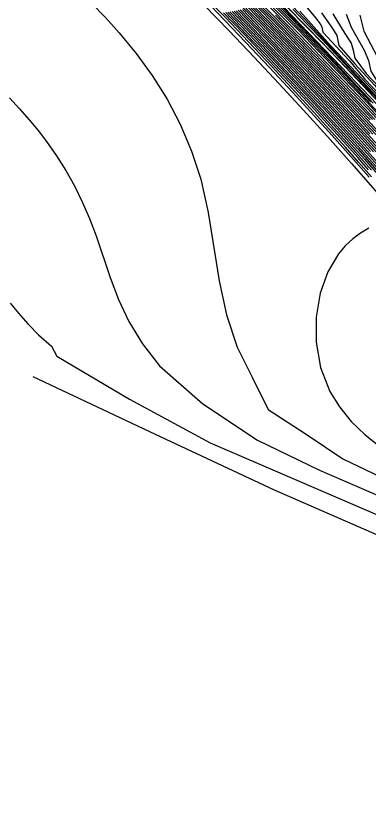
# Model space of a CAD drawing. Extents: x 2356077 to 2359823, y 225951 to 227822.
# Drawn here: x 2357942.4 to 2357968.7, y 226096.2 to 226154.6 of the extents above; entities that cross this region are included whole.
import ezdxf

# ---------------------------------------------------------------- set-up
doc = ezdxf.new("R2010")
doc.units = 0
for name, color, linetype in [('DTM Contours Major', 7, 'Continuous'), ('DTM Contours Minor', 7, 'Continuous'), ('Exist DTM Breakline', 7, 'Continuous'), ('Exist DTM Breakline Underwater', 7, 'Continuous'), ('PH Exist DTM Point', 7, 'Continuous')]:
    doc.layers.add(name, color=color, linetype=linetype)

msp = doc.modelspace()

# ---------------------------------------------------------------- linework, layer by layer
at = {"layer": 'DTM Contours Major'}
for points in [[(2357966.069, 226154.779), (2357966.973, 226153.32), (2357967.424, 226152.599), (2357967.58, 226152.063), (2357967.704, 226151.466), (2357968.556, 226150.334), (2357974.506, 226144.062), (2357974.919, 226144.455), (2357975.272, 226144.907), (2357975.668, 226145.16), (2357976.506, 226146.235), (2357976.999, 226146.303), (2357979.333, 226144.448), (2357980.737, 226143.901), (2357981.324, 226143.701), (2357982.217, 226142.991), (2357983.673, 226143.085), (2357986.687, 226145.591), (2357988.911, 226147.089), (2357990.944, 226149.014), (2357992.827, 226151.012), (2357994.245, 226153.227), (2357998.383, 226156.766)], [(2357968.943, 226142.649), (2357967.992, 226143.734), (2357967.006, 226144.848), (2357965.979, 226145.994), (2357964.908, 226147.177), (2357963.261, 226148.973), (2357961.544, 226150.82), (2357959.792, 226152.683), (2357958.039, 226154.527), (2357956.32, 226156.317)], [(2357959.065, 226156.329), (2357961.095, 226154.233), (2357963.113, 226152.13), (2357965.144, 226149.996), (2357967.154, 226147.863), (2357968.12, 226146.83), (2357969.052, 226145.824)], [(2357959.974, 226156.347), (2357961.675, 226154.6), (2357964.217, 226151.96), (2357966.65, 226149.407), (2357967.847, 226148.141), (2357969.012, 226146.902)], [(2357960.904, 226156.366), (2357962.907, 226154.316), (2357964.249, 226152.928), (2357965.687, 226151.429), (2357967.139, 226149.902), (2357968.584, 226148.366), (2357970.002, 226146.842)], [(2357958.563, 226154.942), (2357959.921, 226153.525), (2357961.271, 226152.109), (2357962.59, 226150.715), (2357964.49, 226148.688), (2357965.708, 226147.375), (2357966.866, 226146.111), (2357968.156, 226144.68), (2357969.576, 226143.078)], [(2357959.328, 226155.104), (2357961.684, 226152.649), (2357963.974, 226150.239), (2357965.64, 226148.468), (2357967.216, 226146.774), (2357968.703, 226145.15), (2357969.955, 226143.758)], [(2357963.089, 226155.11), (2357964.181, 226153.984), (2357965.24, 226152.883), (2357966.267, 226151.803), (2357967.265, 226150.738), (2357968.238, 226149.686), (2357970.255, 226147.478)], [(2357941.988, 226148.511), (2357942.729, 226147.7), (2357943.435, 226146.893), (2357944.105, 226146.08), (2357944.74, 226145.256), (2357945.484, 226144.197), (2357946.173, 226143.1), (2357946.812, 226141.961), (2357947.4, 226140.774), (2357947.941, 226139.533), (2357948.436, 226138.233), (2357949.478, 226135.137), (2357950.097, 226133.514), (2357950.878, 226131.867), (2357951.893, 226130.212), (2357953.166, 226128.564), (2357956.394, 226125.735), (2357960.458, 226123.034), (2357965.064, 226120.795), (2357979.778, 226114.449)]]:
    msp.add_lwpolyline(points, dxfattribs=at)
at = {"layer": 'DTM Contours Minor'}
for points in [[(2357963.615, 226154.966), (2357964.645, 226153.817), (2357965.905, 226152.418), (2357970.7, 226147.364), (2357971.867, 226146.184), (2357974.235, 226143.811), (2357974.852, 226143.575), (2357975.09, 226143.881), (2357975.542, 226144.206), (2357975.79, 226144.524), (2357976.124, 226144.387), (2357978.738, 226142.309), (2357980.278, 226141.403), (2357981.325, 226141.088), (2357982.437, 226140.204), (2357983.521, 226138.924), (2358002.237, 226157.036)], [(2357964.064, 226155.353), (2357964.768, 226154.468), (2357965.119, 226154.02), (2357965.243, 226153.816), (2357965.329, 226153.399), (2357967.293, 226151.288), (2357968.456, 226149.913), (2357971.035, 226147.191), (2357972.192, 226146.109), (2357974.387, 226143.83), (2357974.871, 226143.864), (2357975.119, 226144.182), (2357975.124, 226144.04), (2357975.735, 226144.717), (2357976.028, 226145.094), (2357976.413, 226145.028), (2357978.999, 226142.972), (2357980.548, 226142.324), (2357981.313, 226141.968), (2357982.38, 226141.12), (2357983.361, 226139.923), (2358000.953, 226156.946)], [(2357965.223, 226154.856), (2357966.032, 226153.683), (2357966.364, 226153.167), (2357966.519, 226152.42), (2357967.711, 226151.045), (2357969.187, 226149.449), (2357970.225, 226148.276), (2357971.303, 226147.184), (2357972.841, 226145.639), (2357974.448, 226143.945), (2357974.891, 226144.155), (2357975.191, 226144.539), (2357975.266, 226144.414), (2357975.917, 226145.216), (2357976.264, 226145.66), (2357976.69, 226145.678), (2357979.17, 226143.707), (2357980.689, 226143.145), (2357981.316, 226142.837), (2357982.31, 226142.047), (2357983.2, 226140.921), (2357999.668, 226156.856)], [(2357967.063, 226154.745), (2357967.437, 226153.778), (2357968.413, 226152.057), (2357968.727, 226151.292), (2357968.889, 226150.513), (2357969.513, 226149.504), (2357974.5, 226144.249), (2357974.943, 226144.75), (2357975.342, 226145.261), (2357975.827, 226145.629), (2357976.741, 226146.801), (2357977.272, 226146.957), (2357979.422, 226145.248), (2357980.745, 226144.738), (2357981.3, 226144.591), (2357982.123, 226143.937), (2357983.433, 226144.006), (2357986.217, 226146.491), (2357988.245, 226147.882), (2357990.153, 226149.57), (2357991.824, 226151.464), (2357993.324, 226153.578), (2357997.098, 226156.676)], [(2357968.067, 226154.664), (2357968.373, 226153.481), (2357969.413, 226151.487), (2357969.867, 226150.557), (2357970.066, 226149.595), (2357970.49, 226148.654), (2357974.486, 226144.442), (2357974.971, 226145.05), (2357975.404, 226145.605), (2357975.975, 226146.083), (2357976.977, 226147.368), (2357977.548, 226147.608), (2357979.516, 226146.043), (2357980.756, 226145.563), (2357981.28, 226145.477), (2357982.03, 226144.881), (2357983.213, 226144.946), (2357985.755, 226147.364), (2357987.589, 226148.651), (2357989.312, 226150.188), (2357990.827, 226151.901), (2357992.506, 226153.939), (2357995.813, 226156.586)], [(2357968.771, 226142.604), (2357967.806, 226143.701), (2357966.809, 226144.823), (2357965.773, 226145.975), (2357964.692, 226147.164), (2357963.058, 226148.938), (2357961.343, 226150.776), (2357959.57, 226152.661), (2357955.945, 226156.484)], [(2357958.336, 226156.318), (2357960.627, 226153.948), (2357962.897, 226151.572), (2357964.885, 226149.472), (2357966.583, 226147.661), (2357968.187, 226145.927), (2357969.568, 226144.409)], [(2357958.519, 226156.32), (2357960.744, 226154.019), (2357962.951, 226151.712), (2357964.951, 226149.602), (2357966.727, 226147.71), (2357968.404, 226145.9), (2357969.798, 226144.369)], [(2357959.246, 226156.332), (2357961.212, 226154.305), (2357963.166, 226152.271), (2357965.206, 226150.129), (2357967.295, 226147.916), (2357968.3, 226146.842), (2357969.268, 226145.799)], [(2357959.609, 226156.34), (2357961.444, 226154.451), (2357963.27, 226152.554), (2357965.326, 226150.401), (2357967.575, 226148.024), (2357968.659, 226146.869), (2357969.702, 226145.75)], [(2357959.791, 226156.343), (2357961.56, 226154.524), (2357964.202, 226151.778), (2357966.559, 226149.303), (2357967.715, 226148.08), (2357968.84, 226146.883)], [(2357960.335, 226156.36), (2357962.672, 226153.959), (2357964.234, 226152.34), (2357966.836, 226149.619), (2357968.126, 226148.259), (2357969.387, 226146.921)], [(2357960.525, 226156.362), (2357962.759, 226154.073), (2357964.254, 226152.527), (2357965.599, 226151.128), (2357966.951, 226149.714), (2357968.291, 226148.302), (2357969.601, 226146.911)], [(2357960.697, 226156.413), (2357962.8, 226154.273), (2357963.5, 226153.554), (2357966.937, 226149.956), (2357968.341, 226148.478), (2357969.695, 226147.004)], [(2357961.151, 226156.295), (2357963.052, 226154.342), (2357964.328, 226153.018), (2357965.84, 226151.436), (2357967.361, 226149.831), (2357968.862, 226148.231)], [(2357961.415, 226156.195), (2357963.191, 226154.357), (2357964.381, 226153.111), (2357965.961, 226151.444), (2357967.539, 226149.763), (2357969.072, 226148.122)], [(2357948.076, 226155.569), (2357949.124, 226154.495), (2357950.156, 226153.357), (2357951.412, 226151.829), (2357952.607, 226150.185), (2357953.713, 226148.424), (2357954.703, 226146.548), (2357955.549, 226144.557), (2357956.224, 226142.452), (2357956.768, 226139.99), (2357957.61, 226134.887), (2357958.152, 226132.365), (2357958.939, 226129.944), (2357960.092, 226127.684), (2357961.245, 226125.32), (2357964.156, 226123.433), (2357966.807, 226121.641), (2357969.678, 226120.273)], [(2357960.379, 226155.358), (2357962.275, 226153.395), (2357964.159, 226151.427), (2357966.362, 226149.109), (2357968.479, 226146.855), (2357969.485, 226145.775)], [(2357961.854, 226155.893), (2357967.224, 226150.256), (2357973.011, 226144.189)], [(2357962.478, 226155.495), (2357964.176, 226153.756), (2357965.838, 226152.04), (2357967.439, 226150.375), (2357968.951, 226148.788)], [(2357968.721, 226143.158), (2357967.92, 226144.072), (2357967.102, 226144.995), (2357965.88, 226146.356), (2357964.694, 226147.658), (2357963.861, 226148.561), (2357962.457, 226150.069), (2357960.979, 226151.642), (2357959.455, 226153.247), (2357957.918, 226154.853)], [(2357968.947, 226143.123), (2357968.175, 226144.003), (2357967.388, 226144.891), (2357966.149, 226146.271), (2357964.795, 226147.753), (2357963.84, 226148.786), (2357962.477, 226150.245), (2357961.045, 226151.766), (2357959.572, 226153.316), (2357958.087, 226154.868)], [(2357958.249, 226154.888), (2357959.689, 226153.386), (2357961.118, 226151.883), (2357962.509, 226150.408), (2357964.375, 226148.41), (2357965.909, 226146.743), (2357966.879, 226145.673), (2357967.655, 226144.807), (2357968.415, 226143.95), (2357969.897, 226142.254)], [(2357958.406, 226154.914), (2357959.804, 226153.455), (2357961.192, 226151.997), (2357962.546, 226150.564), (2357964.43, 226148.551), (2357966.103, 226146.736), (2357967.159, 226145.575), (2357967.911, 226144.737), (2357969.374, 226143.084)], [(2357958.718, 226154.972), (2357960.039, 226153.595), (2357961.352, 226152.219), (2357962.637, 226150.863), (2357964.554, 226148.822), (2357965.856, 226147.421), (2357967.091, 226146.074), (2357968.397, 226144.628), (2357969.775, 226143.074)], [(2357958.871, 226155.003), (2357960.156, 226153.666), (2357961.434, 226152.327), (2357962.686, 226151.008), (2357964.619, 226148.954), (2357966.003, 226147.467), (2357967.313, 226146.041), (2357968.634, 226144.58), (2357969.973, 226143.073)], [(2357959.024, 226155.036), (2357960.274, 226153.736), (2357961.517, 226152.435), (2357962.737, 226151.15), (2357964.685, 226149.084), (2357966.149, 226147.515), (2357967.534, 226146.01), (2357968.87, 226144.534)], [(2357959.176, 226155.069), (2357960.392, 226153.806), (2357962.79, 226151.292), (2357964.752, 226149.214), (2357966.294, 226147.563), (2357967.752, 226145.981), (2357969.104, 226144.491)], [(2357959.78, 226155.21), (2357961.938, 226152.968), (2357964.057, 226150.745), (2357965.955, 226148.737), (2357967.759, 226146.806), (2357968.62, 226145.875), (2357970.029, 226144.331)], [(2357959.931, 226155.246), (2357962.023, 226153.074), (2357964.084, 226150.914), (2357966.058, 226148.828), (2357967.94, 226146.817), (2357968.836, 226145.849)], [(2357963.098, 226155.314), (2357964.274, 226154.062), (2357964.872, 226153.413), (2357966.236, 226151.917), (2357967.807, 226150.234), (2357970.922, 226146.951)], [(2357961.784, 226154.68), (2357964.225, 226152.148), (2357966.741, 226149.513), (2357967.983, 226148.202), (2357969.194, 226146.914)], [(2357968.761, 226138.811), (2357968.14, 226138.44), (2357967.546, 226138.009), (2357966.989, 226137.503), (2357966.479, 226136.908), (2357965.693, 226135.568), (2357965.131, 226133.965), (2357964.83, 226132.186), (2357964.826, 226130.316), (2357965.155, 226128.441), (2357965.854, 226126.646), (2357966.559, 226125.504), (2357967.44, 226124.431), (2357968.486, 226123.42), (2357969.684, 226122.463)], [(2357942.038, 226133.223), (2357942.64, 226132.476), (2357943.337, 226131.696), (2357944.15, 226130.883), (2357945.104, 226130.033), (2357945.514, 226129.289), (2357950.92, 226126.08), (2357956.941, 226122.831), (2357977.733, 226113.863)], [(2357943.705, 226127.777), (2357952.84, 226123.471), (2357961.702, 226119.335), (2357969.333, 226116.018)]]:
    msp.add_lwpolyline(points, dxfattribs=at)
at = {"layer": 'Exist DTM Breakline'}
for points in [[(2357739.379, 226441.004), (2357819.613, 226359.102), (2357890.87, 226277.588), (2357993.999, 226180.096), (2358102.764, 226183.23), (2358191.473, 226205.9), (2358275.273, 226131.78), (2358421.38, 226152.319), (2358505.025, 226137.402), (2358547.118, 226053.573)], [(2357719.555, 226395.117), (2357791.559, 226318.918), (2357850.785, 226251.619), (2357976.144, 226133.407), (2357988.46, 226117.463)]]:
    msp.add_spline(points, degree=3, dxfattribs=at)
at = {"layer": 'Exist DTM Breakline Underwater'}
for points in [[(2357739.428, 226434.309), (2357811.723, 226357.465), (2357885.724, 226276.345), (2357991.789, 226172.502), (2358103.028, 226173.66), (2358191.056, 226197.408), (2358272.648, 226122.63), (2358421.22, 226141.688), (2358498.765, 226117.394), (2358527.12, 226046.782)], [(2357722.365, 226399.093), (2357796.501, 226325.142), (2357855.427, 226255.408), (2357974.836, 226142.381), (2357994.862, 226118.943)]]:
    msp.add_spline(points, degree=3, dxfattribs=at)
at = {"layer": 'PH Exist DTM Point'}
msp.add_line((2357968.593, 226123.708), (2357968.593, 226123.708), dxfattribs=at)

doc.saveas('drawing.dxf')
